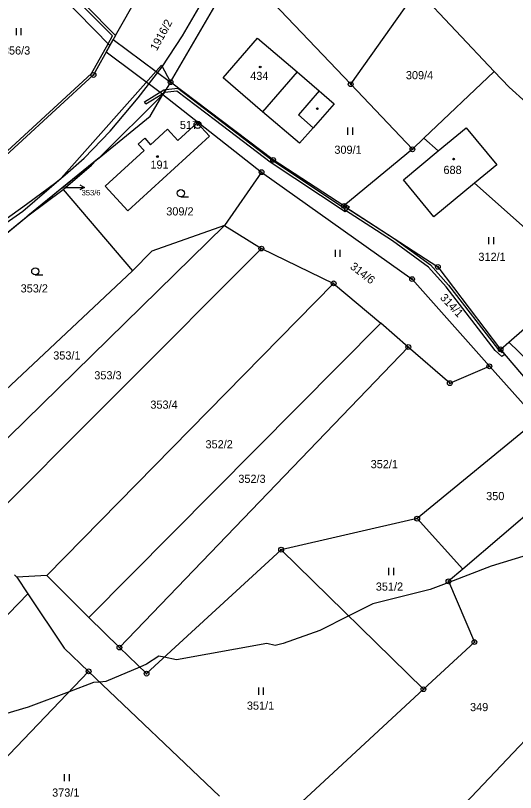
# Model space of a CAD drawing. Extents: x -445050 to -440454, y -1134563 to -1129741.
# Drawn here: x -442533.6 to -442429.3, y -1131032.1 to -1130870 of the extents above; entities that cross this region are included whole.
import ezdxf

# ---------------------------------------------------------------- set-up
doc = ezdxf.new("R2010")
doc.units = 0
for name, color, linetype in [('Vrstva 1', 7, 'Continuous'), ('Vrstva 16', 7, 'Continuous'), ('Vrstva 17', 7, 'Continuous'), ('Vrstva 18', 7, 'Continuous'), ('Vrstva 19', 7, 'Continuous'), ('Vrstva 24', 7, 'Continuous'), ('Vrstva 25', 7, 'Continuous'), ('Vrstva 3', 7, 'Continuous'), ('Vrstva 30', 7, 'Continuous'), ('Vrstva 37', 7, 'Continuous'), ('Vrstva 4', 7, 'Continuous'), ('Vrstva 5', 7, 'Continuous'), ('Vrstva 52', 7, 'Continuous'), ('Vrstva 6', 7, 'Continuous')]:
    doc.layers.add(name, color=color, linetype=linetype)

msp = doc.modelspace()

# ---------------------------------------------------------------- linework, layer by layer
at = {"layer": 'Vrstva 1'}
msp.add_line((-442533.76, -1130986.69), (-442533.27, -1130987.19), dxfattribs=at)
for points in [[(-442525.14, -1130904.85), (-442524.03, -1130903.95), (-442523.2, -1130903.29), (-442519.22, -1130899.78), (-442513.86, -1130894.13), (-442508.01, -1130887.23), (-442503.01, -1130880.76), (-442498.78, -1130874.27), (-442493.87, -1130865.85), (-442492.16, -1130862.86), (-442490.45, -1130859.58), (-442485.75, -1130850.63), (-442475.1, -1130829.18), (-442470.74, -1130819.9), (-442463.48, -1130803.93), (-442454, -1130784.17), (-442448.18, -1130772.67), (-442440.76, -1130758.48), (-442435.68, -1130749.84), (-442430.79, -1130742.31), (-442424.62, -1130733.2)], [(-442512.72, -1130874.19), (-442498.87, -1130849.86)], [(-442513.89, -1130876.3), (-442537.62, -1130852.08)], [(-442501.24, -1130883.93), (-442487.11, -1130859.69)], [(-442487.11, -1130859.69), (-442463.68, -1130884.37)], [(-442463.68, -1130884.37), (-442449.74, -1130864.68)], [(-442449.74, -1130864.68), (-442433.73, -1130881.68)], [(-442518.96, -1130867.9), (-442512.72, -1130874.19)], [(-442512.72, -1130874.19), (-442513.89, -1130876.3)], [(-442490.29, -1130883.03), (-442483.12, -1130874.78)], [(-442483.12, -1130874.78), (-442474.85, -1130881.75)], [(-442513.89, -1130876.3), (-442517.31, -1130882.43)], [(-442517.31, -1130882.43), (-442548.78, -1130911.32)], [(-442474.85, -1130881.75), (-442470.25, -1130885.72)], [(-442433.73, -1130881.68), (-442448.4, -1130895.64)], [(-442433.73, -1130881.68), (-442430.64, -1130884.96)], [(-442501.24, -1130883.93), (-442502.86, -1130886.53)], [(-442479.86, -1130900.14), (-442501.24, -1130883.93)], [(-442482.07, -1130890.12), (-442490.29, -1130883.03)], [(-442463.68, -1130884.37), (-442450.81, -1130897.93)], [(-442470.25, -1130885.72), (-442467.11, -1130888.46)], [(-442430.64, -1130884.96), (-442420.02, -1130894.54)], [(-442505.5, -1130891.03), (-442502.86, -1130886.53)], [(-442502.86, -1130886.53), (-442482.26, -1130902.71)], [(-442467.11, -1130888.46), (-442471.48, -1130893.43)], [(-442474.34, -1130896.68), (-442482.07, -1130890.12)], [(-442516.11, -1130899.68), (-442505.5, -1130891.03)], [(-442499.69, -1130896.12), (-442495.66, -1130892.43)], [(-442495.66, -1130892.43), (-442493.13, -1130895.21)], [(-442505.41, -1130896.97), (-442501.87, -1130893.74)], [(-442501.87, -1130893.74), (-442499.69, -1130896.12)], [(-442471.48, -1130893.43), (-442474.34, -1130896.68)], [(-442445.42, -1130898.28), (-442439.6, -1130893.46), (-442433.23, -1130901.18), (-442437.85, -1130905.01)], [(-442510.16, -1130910.8), (-442493.13, -1130895.21)], [(-442507.97, -1130896.85), (-442506.63, -1130895.63)], [(-442506.63, -1130895.63), (-442505.41, -1130896.97)], [(-442448.4, -1130895.64), (-442450.81, -1130897.93)], [(-442448.4, -1130895.64), (-442445.42, -1130898.28)], [(-442506.75, -1130898.18), (-442507.97, -1130896.85)], [(-442514.89, -1130905.64), (-442506.75, -1130898.18)], [(-442450.81, -1130897.93), (-442465.08, -1130909.76)], [(-442452.7, -1130904.31), (-442445.42, -1130898.28)], [(-442523.89, -1130906.03), (-442516.66, -1130900.13)], [(-442523.62, -1130906.34), (-442517.69, -1130901.21), (-442516.66, -1130900.13)], [(-442516.66, -1130900.13), (-442516.11, -1130899.68)], [(-442465.08, -1130909.76), (-442479.86, -1130900.14)], [(-442482.26, -1130902.71), (-442489.99, -1130913.82)], [(-442482.26, -1130902.71), (-442450.88, -1130925)], [(-442648.73, -1130979.32), (-442635.14, -1130974.29), (-442619.55, -1130967.16), (-442612.44, -1130963.52), (-442605.49, -1130959.59), (-442590.3, -1130949.45), (-442567.24, -1130933.78), (-442537.79, -1130914.01), (-442531.27, -1130909.4), (-442525.14, -1130904.85)], [(-442437.85, -1130905.01), (-442446.33, -1130912.03), (-442452.7, -1130904.31)], [(-442437.85, -1130905.01), (-442415.46, -1130924.89)], [(-442523.89, -1130906.03), (-442531, -1130911.83)], [(-442531, -1130911.83), (-442523.62, -1130906.34)], [(-442523.62, -1130906.34), (-442509.17, -1130923.26)], [(-442510.16, -1130910.8), (-442514.89, -1130905.64)], [(-442465.08, -1130909.76), (-442445.49, -1130922.46)], [(-442546.53, -1130924.51), (-442531, -1130911.83)], [(-442489.99, -1130913.82), (-442548.89, -1130971.49)], [(-442489.99, -1130913.82), (-442505.12, -1130919.19)], [(-442489.99, -1130913.82), (-442482.31, -1130918.64)], [(-442482.31, -1130918.64), (-442542.01, -1130978.41)], [(-442505.12, -1130919.19), (-442509.17, -1130923.26)], [(-442482.31, -1130918.64), (-442467.23, -1130925.9)], [(-442509.17, -1130923.26), (-442555.24, -1130966.51)], [(-442445.49, -1130922.46), (-442432.43, -1130939.66)], [(-442450.88, -1130925), (-442434.77, -1130943.19)], [(-442430.71, -1130938.16), (-442415.46, -1130924.89)], [(-442467.23, -1130925.9), (-442527.02, -1130986.84)], [(-442467.23, -1130925.9), (-442457.39, -1130934.18)], [(-442518.25, -1130995.56), (-442457.39, -1130934.18)], [(-442451.67, -1130939.17), (-442457.39, -1130934.18)], [(-442451.67, -1130939.17), (-442511.9, -1131001.86)], [(-442443.02, -1130946.72), (-442451.67, -1130939.17)], [(-442432.43, -1130939.66), (-442430.71, -1130938.16)], [(-442432.43, -1130939.66), (-442395.44, -1130983.16)], [(-442443.02, -1130946.72), (-442434.77, -1130943.19)], [(-442434.77, -1130943.19), (-442424.73, -1130954.37)], [(-442424.73, -1130954.37), (-442449.82, -1130974.97)], [(-442415.87, -1130964.63), (-442440.3, -1130985.48)], [(-442449.82, -1130974.97), (-442478.17, -1130981.44)], [(-442449.82, -1130974.97), (-442440.3, -1130985.48)], [(-442478.17, -1130981.44), (-442506.24, -1131007.29)], [(-442478.17, -1130981.44), (-442448.51, -1131010.55)], [(-442440.3, -1130985.48), (-442443.3, -1130988.04)], [(-442527.02, -1130986.84), (-442533.27, -1130987.19)], [(-442533.27, -1130987.19), (-442530.97, -1130990.64)], [(-442527.02, -1130986.84), (-442518.25, -1130995.56)], [(-442459.97, -1131055.65), (-442395.82, -1130987.96)], [(-442443.3, -1130988.04), (-442437.89, -1131000.71)], [(-442594.39, -1131056.19), (-442530.97, -1130990.64)], [(-442530.97, -1130990.64), (-442523.39, -1131002)], [(-442518.25, -1130995.56), (-442511.9, -1131001.86)], [(-442437.89, -1131000.71), (-442448.51, -1131010.55)], [(-442523.39, -1131002), (-442518.32, -1131006.82)], [(-442506.24, -1131007.29), (-442511.9, -1131001.86)], [(-442548.46, -1131038.25), (-442518.32, -1131006.82)], [(-442518.32, -1131006.82), (-442491.05, -1131032.83)], [(-442448.51, -1131010.55), (-442478.53, -1131038.37)]]:
    msp.add_lwpolyline(points, dxfattribs=at)
at = {"layer": 'Vrstva 16'}
msp.add_line((-442522.17, -1130905.87), (-442519.17, -1130905.87), dxfattribs=at)
for points in [[(-442520.17, -1130905.37), (-442519.17, -1130905.87), (-442520.17, -1130906.37)], [(-442523.33, -1130905.87), (-442522.17, -1130905.87)]]:
    msp.add_lwpolyline(points, dxfattribs=at)
at = {"layer": 'Vrstva 24'}
for centre, radius in [((-442517.31, -1130882.43), 0.5), ((-442517.31, -1130882.43), 0.1), ((-442501.24, -1130883.93), 0.5), ((-442501.24, -1130883.93), 0.1), ((-442463.68, -1130884.37), 0.5), ((-442463.68, -1130884.37), 0.1), ((-442495.59, -1130892.85), 0.75), ((-442495.59, -1130892.85), 0.1), ((-442450.81, -1130897.93), 0.5), ((-442450.81, -1130897.93), 0.1), ((-442479.86, -1130900.14), 0.5), ((-442479.86, -1130900.14), 0.1), ((-442482.26, -1130902.71), 0.5), ((-442482.26, -1130902.71), 0.1), ((-442465.08, -1130909.76), 0.5), ((-442465.08, -1130909.76), 0.1), ((-442482.31, -1130918.64), 0.5), ((-442482.31, -1130918.64), 0.1), ((-442445.49, -1130922.46), 0.5), ((-442445.49, -1130922.46), 0.1), ((-442450.88, -1130925), 0.5), ((-442450.88, -1130925), 0.1), ((-442467.23, -1130925.9), 0.5), ((-442467.23, -1130925.9), 0.1), ((-442451.67, -1130939.17), 0.5), ((-442451.67, -1130939.17), 0.1), ((-442432.43, -1130939.66), 0.5), ((-442432.43, -1130939.66), 0.1), ((-442434.77, -1130943.19), 0.5), ((-442434.77, -1130943.19), 0.1), ((-442443.02, -1130946.72), 0.5), ((-442443.02, -1130946.72), 0.1), ((-442449.82, -1130974.97), 0.5), ((-442449.82, -1130974.97), 0.1), ((-442478.17, -1130981.44), 0.5), ((-442478.17, -1130981.44), 0.1), ((-442443.3, -1130988.04), 0.5), ((-442443.3, -1130988.04), 0.1), ((-442437.89, -1131000.71), 0.5), ((-442437.89, -1131000.71), 0.1), ((-442511.9, -1131001.86), 0.5), ((-442511.9, -1131001.86), 0.1), ((-442518.32, -1131006.82), 0.5), ((-442518.32, -1131006.82), 0.1), ((-442506.24, -1131007.29), 0.5), ((-442506.24, -1131007.29), 0.1), ((-442448.51, -1131010.55), 0.5), ((-442448.51, -1131010.55), 0.1)]:
    msp.add_circle(centre, radius, dxfattribs=at)
at = {"layer": 'Vrstva 25'}
for p, q in [((-442533.36, -1130874.15), (-442533.36, -1130872.65)), ((-442532.36, -1130874.15), (-442532.36, -1130872.65)), ((-442464.26, -1130894.9), (-442464.26, -1130893.4)), ((-442463.26, -1130894.9), (-442463.26, -1130893.4)), ((-442499.09, -1130907.85), (-442497.49, -1130907.85)), ((-442434.85, -1130917.73), (-442434.85, -1130916.23)), ((-442433.85, -1130917.73), (-442433.85, -1130916.23)), ((-442466.88, -1130920.39), (-442466.88, -1130918.89)), ((-442465.88, -1130920.39), (-442465.88, -1130918.89)), ((-442529.44, -1130924.14), (-442527.84, -1130924.14)), ((-442455.71, -1130986.75), (-442455.71, -1130985.25)), ((-442454.71, -1130986.75), (-442454.71, -1130985.25)), ((-442482.83, -1131011.71), (-442482.83, -1131010.21)), ((-442481.83, -1131011.71), (-442481.83, -1131010.21)), ((-442523.33, -1131029.73), (-442523.33, -1131028.23)), ((-442522.33, -1131029.73), (-442522.33, -1131028.23))]:
    msp.add_line(p, q, dxfattribs=at)
for centre, radius in [((-442482.55, -1130880.76), 0.175), ((-442470.63, -1130889.46), 0.175), ((-442503.97, -1130899.44), 0.175), ((-442442.21, -1130899.98), 0.175), ((-442499.09, -1130907.1), 0.75), ((-442529.44, -1130923.39), 0.75)]:
    msp.add_circle(centre, radius, dxfattribs=at)
at = {"layer": 'Vrstva 3'}
for points in [[(-442490.29, -1130883.03), (-442483.12, -1130874.78)], [(-442483.12, -1130874.78), (-442474.85, -1130881.75)], [(-442474.85, -1130881.75), (-442482.07, -1130890.12)], [(-442482.07, -1130890.12), (-442490.29, -1130883.03)], [(-442499.69, -1130896.12), (-442495.66, -1130892.43)], [(-442495.66, -1130892.43), (-442493.13, -1130895.21)], [(-442505.41, -1130896.97), (-442501.87, -1130893.74)], [(-442501.87, -1130893.74), (-442499.69, -1130896.12)], [(-442445.42, -1130898.28), (-442439.6, -1130893.46), (-442433.23, -1130901.18), (-442437.85, -1130905.01)], [(-442510.16, -1130910.8), (-442493.13, -1130895.21)], [(-442507.97, -1130896.85), (-442506.63, -1130895.63)], [(-442506.63, -1130895.63), (-442505.41, -1130896.97)], [(-442506.75, -1130898.18), (-442507.97, -1130896.85)], [(-442514.89, -1130905.64), (-442506.75, -1130898.18)], [(-442452.7, -1130904.31), (-442445.42, -1130898.28)], [(-442437.85, -1130905.01), (-442446.33, -1130912.03), (-442452.7, -1130904.31)], [(-442510.16, -1130910.8), (-442514.89, -1130905.64)]]:
    msp.add_lwpolyline(points, dxfattribs=at)
at = {"layer": 'Vrstva 30'}
for points in [[(-442502.86, -1130886.53), (-442514.65, -1130877.66), (-442513.89, -1130876.3), (-442513.17, -1130875.01), (-442501.24, -1130883.93), (-442502.86, -1130886.53)], [(-442642.01, -1130977.04), (-442628.48, -1130971.8), (-442601.49, -1130957.4), (-442556.37, -1130927.77), (-442532.03, -1130910.87), (-442524.03, -1130903.95), (-442503.13, -1130880.39), (-442501.24, -1130883.93), (-442502.86, -1130886.53), (-442516.11, -1130899.68), (-442523.89, -1130906.03), (-442546.53, -1130924.51), (-442550.88, -1130927.5), (-442575.53, -1130944.43), (-442576.6, -1130945.16), (-442578, -1130946.12), (-442585.97, -1130951.59), (-442602.43, -1130961.82), (-442614.61, -1130969.95), (-442618.73, -1130971.4), (-442621.16, -1130972.26), (-442624.22, -1130973.34), (-442640.83, -1130980.09), (-442642.01, -1130977.04)], [(-442506.68, -1130888.01), (-442502.64, -1130885.54), (-442502.21, -1130885.48), (-442502.71, -1130886.29), (-442506.37, -1130888.53), (-442506.68, -1130888.01)], [(-442491.87, -1130891.94), (-442499.9, -1130885.78), (-442502.43, -1130886.12), (-442502.71, -1130886.29), (-442502.21, -1130885.48), (-442499.73, -1130885.15), (-442491.5, -1130891.47)], [(-442480.48, -1130900.6), (-442491.87, -1130891.94)], [(-442491.5, -1130891.47), (-442480.13, -1130900.12)], [(-442464.96, -1130910.19), (-442464.77, -1130909.96), (-442464.27, -1130910.29), (-442464.84, -1130910.99), (-442480.48, -1130900.6)], [(-442480.13, -1130900.12), (-442464.96, -1130910.19)], [(-442443.76, -1130926.63), (-442447.44, -1130922.51), (-442454.99, -1130917.05), (-442464.94, -1130910.54), (-442464.68, -1130910.02), (-442464.19, -1130910.34), (-442454.64, -1130916.53), (-442447.04, -1130922.06), (-442443.3, -1130926.25), (-442433.08, -1130939.5), (-442432.12, -1130940.37), (-442431.94, -1130940.24), (-442431.55, -1130940.7), (-442432.16, -1130941.14), (-442433.52, -1130939.91), (-442443.76, -1130926.63)], [(-442464.77, -1130909.96), (-442464.45, -1130909.57), (-442463.99, -1130909.95), (-442464.27, -1130910.29), (-442464.77, -1130909.96)], [(-442464.19, -1130910.34), (-442464.68, -1130910.02), (-442464.45, -1130909.57), (-442463.99, -1130909.95), (-442464.19, -1130910.34)]]:
    msp.add_lwpolyline(points, dxfattribs=at)
at = {"layer": 'Vrstva 37'}
for centre in [(-442482.55, -1130880.76), (-442503.97, -1130899.44), (-442442.21, -1130899.98)]:
    msp.add_circle(centre, 0.175, dxfattribs=at)
at = {"layer": 'Vrstva 4'}
for points in [[(-442474.85, -1130881.75), (-442482.07, -1130890.12)], [(-442470.25, -1130885.72), (-442474.54, -1130890.74)], [(-442474.54, -1130890.74), (-442471.48, -1130893.43)]]:
    msp.add_lwpolyline(points, dxfattribs=at)
at = {"layer": 'Vrstva 5'}
for points in [[(-442513.34, -1130874.27), (-442576.47, -1130810.87)], [(-442514.26, -1130875.93), (-442513.34, -1130874.27)], [(-442517.71, -1130882.12), (-442514.26, -1130875.93)], [(-442549.35, -1130911.17), (-442517.71, -1130882.12)]]:
    msp.add_lwpolyline(points, dxfattribs=at)
at = {"layer": 'Vrstva 52'}
msp.add_lwpolyline([(-442405.95, -1130976.17), (-442434.38, -1130984.87), (-442443.21, -1130988.26), (-442447.13, -1130989.76), (-442459.04, -1130992.74), (-442464.09, -1130995.26), (-442470.09, -1130998.27), (-442477.75, -1131001.03), (-442479.45, -1131001.45), (-442481.15, -1131001.03), (-442500, -1131004.42), (-442502.54, -1131003.88), (-442503.7, -1131003.63), (-442506.25, -1131005.33), (-442507.66, -1131005.93), (-442514.75, -1131008.95), (-442515.98, -1131009.05), (-442517.3, -1131009.16), (-442522.4, -1131011.07), (-442530.91, -1131014.26), (-442554.72, -1131021.28)], dxfattribs=at)
at = {"layer": 'Vrstva 6'}
msp.add_lwpolyline([(-442430.71, -1130938.16), (-442389.69, -1130977.77)], dxfattribs=at)

# ---------------------------------------------------------------- texts
at = {"layer": 'Vrstva 16'}
msp.add_text('1916/2', height=1.7, rotation=61.4626, dxfattribs=at).set_placement((-442504.11, -1130877.53))
msp.add_text('353/6', height=1.14, dxfattribs=at).set_placement((-442519.78, -1130907.55))
at = {"layer": 'Vrstva 17'}
msp.add_text('517', height=1.7, dxfattribs=at).set_placement((-442499.29, -1130893.7))
at = {"layer": 'Vrstva 18'}
for s, height, p in [('356/3', 1.7, (-442536.19, -1130878.17)), ('309/4', 1.7, (-442452.17, -1130883.32)), ('309/1', 1.7, (-442467.08, -1130898.87)), ('353/6', 0.1, (-442523.52, -1130905.87)), ('309/2', 1.7, (-442502.13, -1130911.73)), ('312/1', 1.7, (-442437.05, -1130921.21)), ('353/2', 1.7, (-442532.5, -1130927.79)), ('353/1', 1.7, (-442525.7, -1130941.78)), ('353/3', 1.7, (-442517.14, -1130945.92)), ('353/4', 1.7, (-442505.45, -1130952.04)), ('352/2', 1.7, (-442493.95, -1130960.31)), ('352/1', 1.7, (-442459.51, -1130964.45)), ('352/3', 1.7, (-442487.11, -1130967.51)), ('350', 1.7, (-442435.43, -1130971.11)), ('351/2', 1.7, (-442458.44, -1130989.99)), ('351/1', 1.7, (-442485.32, -1131014.82)), ('349', 1.7, (-442438.79, -1131015.12)), ('373/1', 1.7, (-442525.93, -1131032.95))]:
    msp.add_text(s, height=height, dxfattribs=at).set_placement(p)
for s, rotation, p in [('314/6', 322.2045, (-442463.95, -1130922.68)), ('314/1', 313.2315, (-442445.16, -1130928.99))]:
    msp.add_text(s, height=1.7, rotation=rotation, dxfattribs=at).set_placement(p)
at = {"layer": 'Vrstva 19'}
for s, p in [('434', (-442484.63, -1130883.47)), ('191', (-442505.43, -1130901.98)), ('688', (-442444.33, -1130903.08))]:
    msp.add_text(s, height=1.7, dxfattribs=at).set_placement(p)

doc.saveas('drawing.dxf')
